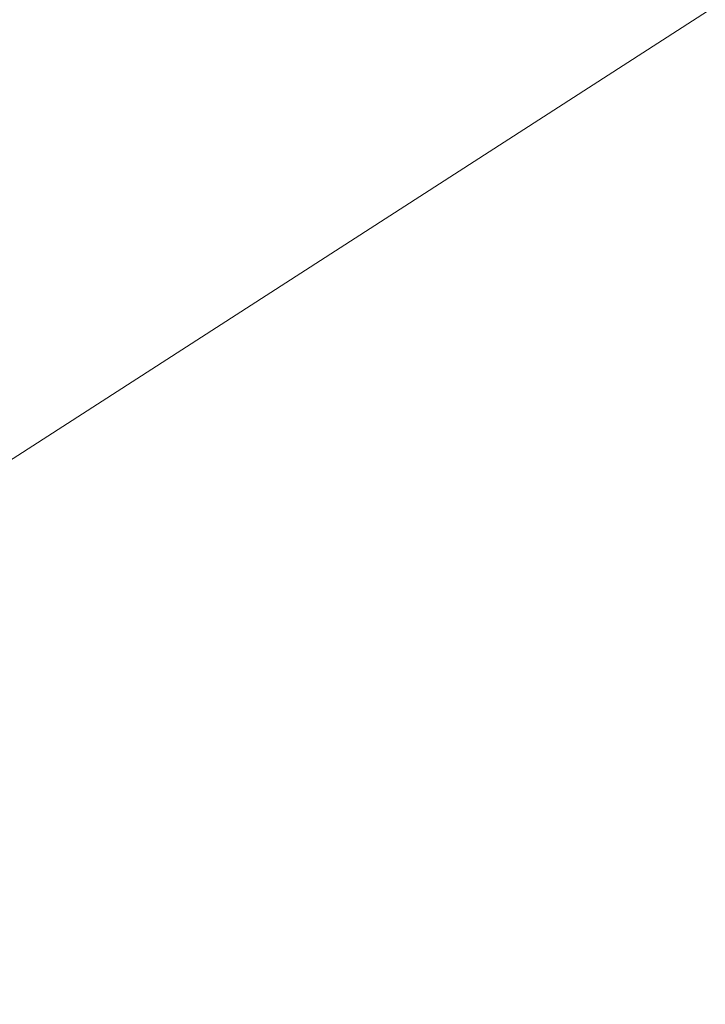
# Model space of a CAD drawing. Header units: metres. Extents: x 163628 to 167855, y 402678 to 405435.
# Tile 527 of 656: x 167398.485 to 167398.964, y 404865.194 to 404865.883. Entities that reach past the tile are written whole.
import ezdxf

# ---------------------------------------------------------------- set-up
doc = ezdxf.new("R2010")
doc.units = ezdxf.units.M
doc.linetypes.add('X-CA190022.004-UO-DWM_Snelfietsroute$0$VH-OPSLUITBAND_80X200', pattern=[14, 8, -2, 2, -2])
for name, color, linetype, lineweight in [('X-CA190022.004-UO-BGT_Ondergrond$0$GE_316_WGDFietspad_Vlak_GEM', 253, 'Continuous', 9), ('X-CA190022.004-UO-BGT_Ondergrond$0$GE_479_BTDGroenvoorziening_grasenkruida_GEM', 253, 'Continuous', 9), ('X-CA190022.004-UO-DTM inmeting$0$B-ME-KG-BEHEERGRENS-G', 246, 'X-CA190022.004-UO-DTM inmeting$0$KG-BG', 0), ('X-CA190022.004-UO-DWM_Snelfietsroute$0$N-WE-VH-KANTOPSLUITING_ACHTERKANTBAND-G', 125, 'Continuous', 25), ('X-CA190022.004-UO-DWM_Snelfietsroute$0$N-WE-VH-KANTOPSLUITING_OPSLUITBAND_80X200-G', 125, 'X-CA190022.004-UO-DWM_Snelfietsroute$0$VH-OPSLUITBAND_80X200', 25)]:
    doc.layers.add(name, color=color, linetype=linetype, lineweight=lineweight)
doc.linetypes.add('X-CA190022.004-UO-DTM inmeting$0$KG-BG', pattern='A,5.5,-2,[4,NLCS.SHX,S=1,R=0,X=0,Y=0],-2', length=9.5)

msp = doc.modelspace()

# ---------------------------------------------------------------- linework, layer by layer
at = {"layer": 'X-CA190022.004-UO-BGT_Ondergrond$0$GE_316_WGDFietspad_Vlak_GEM', "extrusion": (0, 0, -1)}
msp.add_arc((-167500.06588, 404673.16103), 215.67418, 61.7671724, 64.9076206, dxfattribs=at)
at = {"layer": 'X-CA190022.004-UO-BGT_Ondergrond$0$GE_479_BTDGroenvoorziening_grasenkruida_GEM'}
msp.add_arc((167500.06588, 404673.16103), 215.67418, 115.0923794, 118.2328276, dxfattribs=at)
at = {"layer": 'X-CA190022.004-UO-DTM inmeting$0$B-ME-KG-BEHEERGRENS-G', "ltscale": 0.5}
msp.add_line((167404.25, 404869.297, 9.014), (167398.189, 404865.388, 9.09), dxfattribs=at)
at = {"layer": 'X-CA190022.004-UO-DWM_Snelfietsroute$0$N-WE-VH-KANTOPSLUITING_ACHTERKANTBAND-G', "ltscale": 0.2, "flags": 128}
msp.add_lwpolyline([(167393.93447, 404861.53438, 0.023806), (167401.63888, 404866.51056, 0.023806)], format="xyb", dxfattribs=at)
at = {"layer": 'X-CA190022.004-UO-DWM_Snelfietsroute$0$N-WE-VH-KANTOPSLUITING_OPSLUITBAND_80X200-G', "ltscale": 0.2, "flags": 128}
msp.add_lwpolyline([(167393.97463, 404861.46519, 0.023806), (167401.68543, 404866.44551, 0.023806)], format="xyb", dxfattribs=at)

doc.saveas('drawing.dxf')
